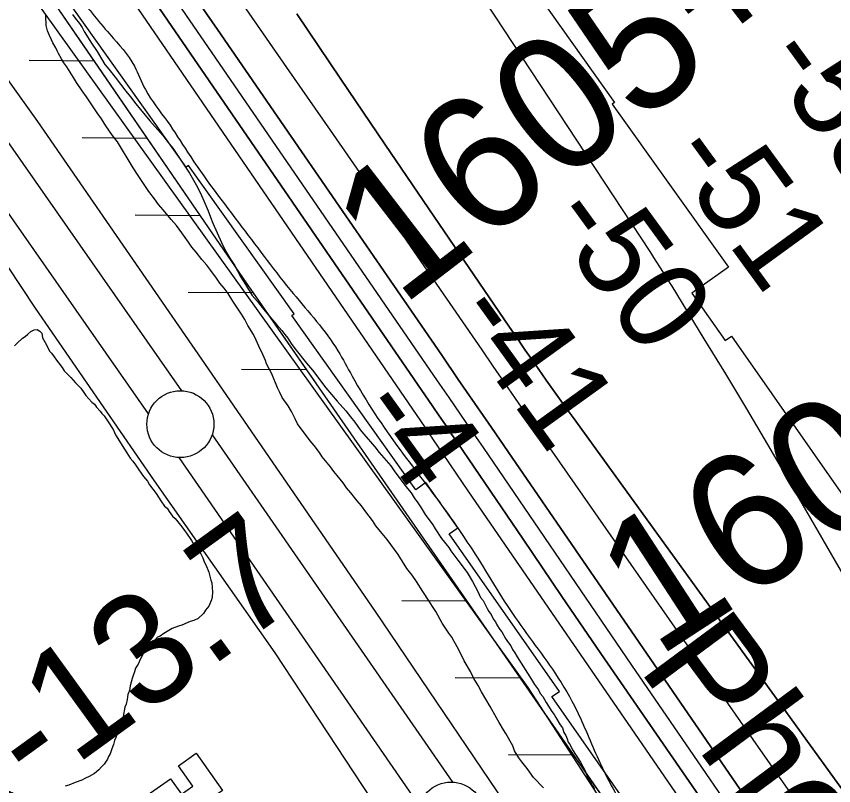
# Model space of a CAD drawing. Extents: x 3892998 to 3931244, y 278583 to 304547.
# Drawn here: x 3902995 to 3903605, y 300010 to 300585 of the extents above; entities that cross this region are included whole.
import ezdxf

# ---------------------------------------------------------------- set-up
doc = ezdxf.new("R2010")
doc.units = 0
for name, color, linetype in [('V-BLDG-OTLN', 7, 'Continuous'), ('V-LEVE-TOET', 7, 'Continuous'), ('V-RIVR-EDGE', 7, 'Continuous'), ('V-RIVR-IDEN', 7, 'Continuous'), ('V-RIVR-RANG', 7, 'Continuous'), ('V-RIVR-RANG-IDEN', 7, 'Continuous'), ('V-RRAP-FSHR', 7, 'Continuous'), ('V-RRAP-RVMT', 7, 'Continuous'), ('V-SITE-VEGE', 7, 'Continuous'), ('V-SURV-IDEN', 7, 'Continuous'), ('V-SURV-LINE', 7, 'Continuous'), ('V-TOPO-DPTH', 7, 'Continuous'), ('V-TOPO-MAJR', 7, 'Continuous'), ('V-TOPO-MINR', 7, 'Continuous')]:
    doc.layers.add(name, color=color, linetype=linetype)

msp = doc.modelspace()

# ---------------------------------------------------------------- linework, layer by layer
at = {"layer": 'V-BLDG-OTLN'}
msp.add_lwpolyline([(3903131.7, 299942.81), (3903090.21, 300001.34), (3903110.05, 300015.41), (3903118.28, 300003.8), (3903126.94, 300009.94), (3903116.17, 300025.13), (3903129.29, 300034.43), (3903148.92, 300006.74), (3903127.71, 299991.7), (3903152.1, 299957.28)], close=True, dxfattribs=at)
at = {"layer": 'V-LEVE-TOET'}
for points in [[(3903452.38, 299861.72), (3903382.38, 299964.09), (3903263.29, 300140.45), (3903133.47, 300328.87), (3903011.06, 300506.23), (3902924.29, 300627.89), (3902825.08, 300772.08), (3902724.48, 300918.67), (3902644.68, 301031.66), (3902538.59, 301190.22), (3902437.41, 301330.64), (3902390.92, 301390.34), (3902362.49, 301423.12), (3902294.62, 301510.73)], [(3903267, 299989.86), (3903188.27, 300109.48), (3903098.29, 300237.84), (3903009.37, 300366.85), (3902925.07, 300494.16), (3902827.61, 300630.25), (3902735.31, 300761.97), (3902652.53, 300877.86)]]:
    msp.add_lwpolyline(points, dxfattribs=at)
at = {"layer": 'V-RIVR-EDGE'}
msp.add_spline([(3901800, 302280.75), (3901821.35, 302255.34), (3901852.83, 302218.35), (3901878.47, 302180.89), (3901907.49, 302131.77), (3901945.24, 302080.2), (3901978.64, 302034.47), (3902005.75, 302000.41), (3902060.94, 301932.77), (3902101.62, 301884.59), (3902148.1, 301829.11), (3902188.29, 301780.94), (3902273.02, 301676.32), (3902336.45, 301599.91), (3902373.23, 301550.29), (3902435.66, 301461.75), (3902481.16, 301400.45), (3902498.08, 301370.78), (3902573.59, 301268.61), (3902614.73, 301212.18), (3902639.89, 301174.72), (3902676.67, 301122.67), (3902702.33, 301090.07), (3902717.81, 301067.69), (3902729.44, 301058.92), (3902740.57, 301042.38), (3902748.78, 301020.99), (3902799.1, 300946.56), (3902823.28, 300904.74), (3902856.18, 300858.52), (3902877.48, 300828.85), (3902907.5, 300791.87), (3902952.98, 300723.76), (3902991.21, 300669.28), (3903039.12, 300603.11), (3903064.78, 300571.48), (3903083.18, 300547.64), (3903091.39, 300530.14), (3903107.84, 300506.3), (3903122.84, 300483.44), (3903163.5, 300427.49), (3903201.74, 300377.86), (3903235.14, 300335.05), (3903245.78, 300316.08), (3903281.58, 300261.11), (3903312.56, 300219.76), (3903345.46, 300170.63), (3903361.42, 300144.85), (3903395.3, 300097.17), (3903411.74, 300069.94), (3903428.65, 300032.02), (3903446.53, 299997.98), (3903470.24, 299963.44), (3903493.46, 299926.47), (3903530.23, 299871.51), (3903555.4, 299838.91), (3903589.29, 299796.09), (3903617.86, 299762.99), (3903644.98, 299729.9), (3903672.1, 299699.24), (3903702.08, 299649.63), (3903724.35, 299620.44), (3903758.25, 299583.45), (3903801.36, 299535.75), (3903821.21, 299511.9), (3903855.09, 299466.66), (3903910.27, 299394.65), (3903941.22, 299339.21), (3903956.21, 299315.86), (3903981.85, 299275.49), (3904009.44, 299236.08), (3904049.14, 299189.85), (3904076.74, 299156.27)], degree=3, dxfattribs=at)
at = {"layer": 'V-RRAP-FSHR'}
for p, q in [((3903053.31, 300551.39), (3903004.48, 300551.85)), ((3903092.92, 300493.68), (3903044.09, 300494.14)), ((3903132.53, 300435.97), (3903083.7, 300436.42)), ((3903172.14, 300378.25), (3903123.31, 300378.71)), ((3903212.03, 300320.73), (3903163.2, 300320.98)), ((3903331.61, 300148.1), (3903282.78, 300148.35)), ((3903371.47, 300090.56), (3903322.64, 300090.81)), ((3903411.33, 300033.02), (3903362.5, 300033.27))]:
    msp.add_line(p, q, dxfattribs=at)
for points in [[(3901776.78, 302278.56), (3901906.88, 302116.34), (3902479.75, 301372.57), (3902924.96, 300714.26), (3903377.04, 300083.5), (3903538.58, 299834.63), (3903675.37, 299660.78)], [(3903761.88, 299516.66), (3903475.7, 299940.11), (3903167.4, 300385.16), (3902753.44, 300988.31), (3902667.63, 301100.75), (3902525.91, 301307.13), (3902249.99, 301675.97), (3901864.85, 302188.15), (3901794.32, 302278.16)], [(3903053.31, 300551.39), (3903013.7, 300609.11)], [(3903092.92, 300493.68), (3903053.31, 300551.39)], [(3903132.53, 300435.97), (3903092.92, 300493.68)], [(3903172.17, 300378.27), (3903167.4, 300385.16), (3903132.53, 300435.97)], [(3903212.03, 300320.73), (3903172.17, 300378.27)], [(3903218.83, 300310.92), (3903212.03, 300320.73)], [(3903371.47, 300090.56), (3903331.61, 300148.11)], [(3903411.33, 300033.02), (3903371.47, 300090.57)], [(3903451.19, 299975.48), (3903411.33, 300033.02)]]:
    msp.add_lwpolyline(points, dxfattribs=at)
at = {"layer": 'V-RRAP-RVMT'}
for p, q in [((3903357.04, 300639.62), (3903441.79, 300520.61)), ((3903121.96, 300472.14), (3903037.22, 300591.14)), ((3903441.79, 300520.61), (3903440.01, 300519.38)), ((3903440.01, 300519.38), (3903526.82, 300397.51)), ((3903123.66, 300473.35), (3903121.96, 300472.14)), ((3903202.53, 300362.62), (3903123.66, 300473.35)), ((3903526.82, 300397.51), (3903499.56, 300378.1)), ((3903499.56, 300378.1), (3903524.4, 300342.62)), ((3903200.77, 300361.38), (3903202.53, 300362.62)), ((3903293.44, 300231.28), (3903200.77, 300361.38)), ((3903524.4, 300342.62), (3903529.06, 300345.88)), ((3903529.06, 300345.88), (3903619.53, 300216.67)), ((3903300.92, 300236.61), (3903293.44, 300231.28)), ((3903324.66, 300202.72), (3903300.92, 300236.61)), ((3903318.24, 300198.26), (3903324.66, 300202.72)), ((3903400.56, 300080.69), (3903318.24, 300198.26)), ((3903394.9, 300076.77), (3903400.56, 300080.69)), ((3903478.2, 299957.8), (3903394.9, 300076.77))]:
    msp.add_line(p, q, dxfattribs=at)
at = {"layer": 'V-SITE-VEGE'}
for points in [[(3903017.39, 300580.57), (3903017.06, 300582.79), (3903017.12, 300586.11)], [(3903037.06, 300586.14), (3903038.86, 300583.53), (3903042.11, 300579.41), (3903044.28, 300576.42), (3903045.7, 300573.44), (3903051.1, 300564.86), (3903055.42, 300558.51), (3903061.16, 300548.81), (3903064.06, 300545.44), (3903068.76, 300539.45), (3903076.7, 300528.98), (3903080.33, 300524.85), (3903084.3, 300519.61), (3903094.79, 300506.88), (3903104.57, 300495.64), (3903108.18, 300490.78), (3903111.8, 300486.28), (3903124.41, 300467.61), (3903129.43, 300459.03), (3903132.65, 300452.7), (3903135.14, 300447.12), (3903138.34, 300439.68), (3903140.1, 300434.85), (3903141.87, 300430.39), (3903148.27, 300415.88), (3903151.48, 300409.18), (3903154.35, 300404.33), (3903157.96, 300399.1), (3903162.6, 300390.16), (3903166.2, 300384.56), (3903171.23, 300376.35), (3903175.22, 300371.85), (3903178.47, 300367.36), (3903182.09, 300363.24), (3903189.33, 300354.62), (3903193.31, 300350.13), (3903195.48, 300347.14), (3903197.65, 300344.51), (3903200.17, 300340.41), (3903203.06, 300336.67), (3903211.73, 300325.81), (3903216.08, 300320.57), (3903226.19, 300307.47), (3903234.52, 300297.36), (3903241.04, 300290.23), (3903244.66, 300285.74), (3903247.91, 300281.63), (3903251.88, 300276.02), (3903254.41, 300272.66), (3903262.74, 300263.28), (3903265.99, 300259.16), (3903274.69, 300249.05), (3903277.21, 300245.31), (3903285.87, 300233.72), (3903289.85, 300228.85), (3903292, 300225.12), (3903294.89, 300221.38), (3903297.42, 300217.65), (3903300.29, 300212.8), (3903306.06, 300204.94), (3903307.86, 300201.96), (3903312.54, 300194.87), (3903317.96, 300188.13), (3903319.4, 300185.52), (3903324.82, 300178.78), (3903331.68, 300169.43), (3903335.63, 300162.72), (3903339.56, 300155.27), (3903341.7, 300150.8)], [(3903360.66, 300049.3), (3903358.86, 300051.92), (3903355.63, 300057.51), (3903353.47, 300060.87), (3903348.81, 300069.44), (3903342.35, 300080.26), (3903339.85, 300085.1), (3903336.61, 300090.33), (3903334.12, 300095.54), (3903329.45, 300103.37), (3903325.17, 300112.31), (3903321.94, 300117.9), (3903320.15, 300121.26), (3903317.99, 300124.24), (3903315.11, 300128.72), (3903312.94, 300131.72), (3903308.29, 300140.29), (3903305.77, 300144.02), (3903303.25, 300148.13), (3903298.57, 300155.22), (3903293.9, 300162.69), (3903290.66, 300167.54), (3903286.68, 300172.41), (3903280.21, 300182.86), (3903271.91, 300194.08), (3903266.84, 300200.07), (3903263.59, 300204.19), (3903261.07, 300208.29), (3903256.01, 300214.65), (3903252.76, 300219.14), (3903249.5, 300222.89), (3903244.8, 300228.88), (3903241.54, 300232.62), (3903239.02, 300236.36), (3903234.69, 300241.97), (3903232.15, 300244.97), (3903229.62, 300248.34), (3903226, 300252.83), (3903223.47, 300255.83), (3903221.31, 300259.18), (3903217.34, 300264.42), (3903214.44, 300267.79), (3903205.06, 300280.51), (3903203.27, 300284.23), (3903200.42, 300289.82), (3903197.9, 300293.92), (3903193.58, 300300.27), (3903191.79, 300304), (3903190, 300307.35), (3903185.75, 300317.76), (3903181.81, 300325.21), (3903181.12, 300327.81), (3903178.98, 300332.27), (3903176.13, 300338.6), (3903173.99, 300343.07), (3903172.22, 300347.16), (3903167.9, 300353.88), (3903165.76, 300358.35), (3903163.25, 300362.45), (3903156.76, 300372.16), (3903153.16, 300377.76), (3903150.28, 300381.87), (3903147.02, 300385.62), (3903144.5, 300389.36), (3903140.17, 300394.97), (3903137.28, 300399.08), (3903133.66, 300403.2), (3903129.32, 300408.81), (3903126.06, 300412.56), (3903123.54, 300416.3), (3903118.48, 300423.03), (3903114.52, 300428.64), (3903110.53, 300433.13), (3903104.74, 300440.25), (3903101.12, 300444.37), (3903098.23, 300448.48), (3903093.9, 300454.09), (3903085.98, 300466.04), (3903082.38, 300471.65), (3903070.52, 300491.05), (3903066.91, 300495.91), (3903061.86, 300503.01), (3903058.63, 300508.23), (3903055.38, 300512.72), (3903050.34, 300520.19), (3903047.46, 300524.67), (3903044.21, 300529.16), (3903039.89, 300535.51), (3903037.74, 300539.23), (3903032.7, 300547.08), (3903030.54, 300550.07), (3903028.74, 300553.05), (3903026.6, 300557.15), (3903025.52, 300559.02), (3903024.45, 300561.25), (3903022.3, 300564.98), (3903021.23, 300567.21), (3903019.81, 300570.56), (3903018.39, 300573.91), (3903017.35, 300577.98), (3903017.39, 300580.57)], [(3902993.7, 300338.75), (3902995.68, 300340.67), (3902999.65, 300344.51), (3903001.62, 300345.64), (3903003.6, 300347.56), (3903005.97, 300349.47), (3903008.33, 300350.6), (3903010.69, 300350.95), (3903012.61, 300349.75), (3903014.15, 300348.16), (3903014.48, 300344.64), (3903017.51, 300339.52), (3903019.77, 300334.8), (3903021.31, 300333.21), (3903023.21, 300330.45), (3903025.12, 300328.07), (3903026.64, 300325.71), (3903029.32, 300322.54), (3903030.84, 300320.17), (3903035.83, 300315.02), (3903039.27, 300311.05), (3903043.11, 300307.09), (3903045.4, 300303.93)], [(3903045.4, 300303.93), (3903046.91, 300301.56), (3903051.52, 300296.8), (3903053.44, 300295.21), (3903054.96, 300292.84), (3903057.65, 300290.06), (3903058.78, 300288.09), (3903060.71, 300286.5), (3903064.51, 300280.58), (3903066.41, 300277.82), (3903067.55, 300275.85), (3903069.05, 300272.31), (3903075.9, 300261.66), (3903077.41, 300258.9), (3903080.08, 300254.95), (3903081.99, 300252.58), (3903083.89, 300249.82), (3903086.56, 300246.26), (3903089.98, 300241.13), (3903093.05, 300237.57), (3903094.56, 300234.81), (3903099.53, 300228.48), (3903102.95, 300222.96), (3903105.61, 300219.01), (3903107.53, 300217.42), (3903109.05, 300215.05), (3903111.73, 300211.5), (3903113.65, 300209.9), (3903118.61, 300203.57), (3903120.52, 300200.81), (3903122.05, 300198.83), (3903125.86, 300193.3), (3903128.13, 300189.36), (3903129.66, 300187.78), (3903131.19, 300185.41), (3903132.71, 300183.43), (3903134.22, 300180.29), (3903135.34, 300177.54), (3903136.47, 300175.17), (3903138.72, 300169.67), (3903140.18, 300163.8), (3903140.93, 300161.83), (3903141.59, 300154.8), (3903141.14, 300151.29), (3903140.71, 300148.96), (3903138.68, 300144.31), (3903136.29, 300141.23), (3903134.69, 300138.92), (3903130.72, 300135.08), (3903127.57, 300133.57), (3903124.83, 300132.84), (3903118.54, 300130.22), (3903116.19, 300129.47), (3903111.48, 300127.6), (3903105.17, 300123.81), (3903102.4, 300121.9), (3903100.44, 300121.16), (3903098.45, 300118.85), (3903095.69, 300116.94), (3903092.51, 300113.88), (3903090.5, 300110.4), (3903089.29, 300107.69), (3903087.68, 300104.98), (3903086.05, 300101.11), (3903084.05, 300098.02), (3903083.22, 300095.3), (3903082.41, 300093.36), (3903081.57, 300090.26), (3903079.92, 300084.83), (3903079.47, 300081.32), (3903078.25, 300078.22), (3903077.8, 300074.71), (3903076.96, 300071.22), (3903076.14, 300068.89), (3903074.85, 300061.89), (3903073.64, 300059.18), (3903072.81, 300056.46), (3903069.95, 300049.09), (3903069.52, 300046.76), (3903068.31, 300044.05), (3903067.47, 300040.94), (3903066.25, 300037.84), (3903065.01, 300033.96), (3903063.81, 300032.03), (3903063, 300030.09), (3903060.59, 300026.23), (3903058.61, 300024.31), (3903056.62, 300022), (3903053.45, 300019.33), (3903049.51, 300017.05), (3903046.76, 300015.93), (3903044, 300014.41), (3903038.9, 300012.55), (3903034.18, 300010.68), (3903031.44, 300009.94)], [(3903341.7, 300150.8), (3903343.51, 300148.55), (3903346.73, 300142.59), (3903347.8, 300140.36), (3903349.61, 300138.11), (3903351.39, 300134.39), (3903352.84, 300132.52), (3903353.91, 300130.28), (3903356.07, 300126.92), (3903357.51, 300125.05), (3903360.39, 300120.2), (3903361.82, 300117.96), (3903364.35, 300114.6), (3903365.42, 300111.99), (3903367.22, 300109.38), (3903369.01, 300106.39), (3903379.81, 300089.6), (3903381.96, 300085.86), (3903384.84, 300081.76), (3903386.27, 300079.15), (3903388.08, 300076.9), (3903390.59, 300072.43), (3903394.91, 300065.71), (3903396.72, 300063.46), (3903397.79, 300061.23), (3903401.02, 300055.63), (3903402.83, 300053.38), (3903403.88, 300050.04), (3903405.31, 300047.8), (3903406.38, 300045.2), (3903407.07, 300042.61), (3903408.52, 300040.74), (3903410.3, 300037.01), (3903416.42, 300027.68), (3903419.64, 300021.71), (3903421.41, 300016.89), (3903423.2, 300013.9), (3903424.99, 300010.55), (3903426.79, 300007.93)], [(3903388.77, 300008.58), (3903381.15, 300016.46), (3903376.46, 300023.18), (3903372.48, 300028.05), (3903370.32, 300031.04), (3903367.09, 300036.27), (3903365.67, 300039.99), (3903360.66, 300049.3)]]:
    msp.add_lwpolyline(points, dxfattribs=at)
at = {"layer": 'V-SURV-LINE'}
for points in [[(3902484.88, 301213), (3903118.38, 300305.22)], [(3903093.78, 300288.06), (3902460.28, 301195.83)], [(3903141.21, 300272.36), (3903320.6, 300012.81)], [(3903295.91, 299995.76), (3903116.52, 300255.3)]]:
    msp.add_lwpolyline(points, dxfattribs=at)
for centre in [(3903117.51, 300280.26), (3903319.61, 299987.86)]:
    msp.add_circle(centre, 25, dxfattribs=at)
at = {"layer": 'V-TOPO-DPTH'}
for points in [[(3903700.65, 299719.14), (3903490.12, 300023.83), (3903460.82, 300066.35), (3903431.59, 300108.92), (3903402.47, 300151.56), (3903373.43, 300194.26), (3903324.74, 300266.01), (3903320.09, 300272.86), (3903315.42, 300279.71), (3903310.75, 300286.54), (3903306.07, 300293.38), (3903003.18, 300734.93), (3902977.5, 300772.22), (3902951.72, 300809.44), (3902925.81, 300846.57), (3902899.81, 300883.63), (3902859.89, 300940.29), (3902853.75, 300948.95), (3902847.57, 300957.6), (3902841.34, 300966.2), (3902835.08, 300974.78), (3902661.84, 301210.78), (3902469.89, 301513.12)], [(3902469.89, 301513.12), (3902840.22, 301008.63), (3902853.6, 300990.29), (3902866.92, 300971.89), (3902880.12, 300953.42), (3902893.26, 300934.9), (3902978.8, 300813.53), (3903034.51, 300734.18), (3903090.03, 300654.7), (3903145.27, 300575.03), (3903200.32, 300495.22), (3903312.68, 300331.73), (3903325.07, 300313.7), (3903337.46, 300295.67), (3903349.84, 300277.64), (3903362.23, 300259.61), (3903633.35, 299864.88)], [(3903633.35, 299864.88), (3903362.23, 300259.61), (3903349.84, 300277.64), (3903337.46, 300295.67), (3903325.07, 300313.7), (3903312.68, 300331.73), (3903200.32, 300495.22), (3903145.27, 300575.03), (3903090.03, 300654.7), (3903034.51, 300734.18), (3902978.8, 300813.53), (3902893.26, 300934.9), (3902880.12, 300953.42), (3902866.92, 300971.89), (3902853.6, 300990.29), (3902840.22, 301008.63), (3902469.89, 301513.12)], [(3902645.84, 301326.79), (3902694.44, 301259.06), (3902743.05, 301191.32), (3902791.65, 301123.58), (3902846.61, 301046.99), (3902867.67, 301017.51), (3902888.66, 300987.97), (3902909.54, 300958.35), (3902930.34, 300928.67), (3903164.14, 300593.63), (3903196.81, 300546.71), (3903229.42, 300499.75), (3903261.94, 300452.71), (3903294.39, 300405.64), (3903342.52, 300335.66), (3903350.86, 300323.54), (3903359.22, 300311.44), (3903367.61, 300299.36), (3903376, 300287.28), (3903507.08, 300099.06), (3903550.77, 300036.5), (3903594.59, 299974.03)], [(3902645.84, 301326.79), (3902694.44, 301259.06), (3902743.05, 301191.32), (3902791.65, 301123.58), (3902846.61, 301046.99), (3902867.67, 301017.51), (3902888.66, 300987.97), (3902909.54, 300958.35), (3902930.34, 300928.67), (3903164.14, 300593.63), (3903196.81, 300546.71), (3903229.42, 300499.75), (3903261.94, 300452.71), (3903294.39, 300405.64), (3903342.52, 300335.66), (3903350.86, 300323.54), (3903359.22, 300311.44), (3903367.61, 300299.36), (3903376, 300287.28), (3903507.08, 300099.06), (3903550.77, 300036.5), (3903594.59, 299974.03)], [(3903764.72, 299795.79), (3903410.73, 300285.12), (3903405.71, 300292.09), (3903400.7, 300299.07), (3903395.72, 300306.07), (3903390.76, 300313.08), (3903382.39, 300324.96), (3903380.12, 300328.22), (3903379.36, 300329.31), (3903375.01, 300335.63), (3903372.09, 300339.88), (3903369.17, 300344.14), (3903366.25, 300348.4), (3903363.34, 300352.66), (3903303.06, 300440.96), (3903270.09, 300489.43), (3903237.22, 300537.96), (3903204.52, 300586.61)], [(3903764.72, 299795.79), (3903410.73, 300285.12), (3903405.71, 300292.09), (3903400.7, 300299.07), (3903395.72, 300306.07), (3903390.76, 300313.08), (3903382.39, 300324.96), (3903380.12, 300328.22), (3903379.36, 300329.31), (3903375.01, 300335.63), (3903372.09, 300339.88), (3903369.17, 300344.14), (3903366.25, 300348.4), (3903363.34, 300352.66), (3903303.06, 300440.96), (3903270.09, 300489.43), (3903237.22, 300537.96), (3903204.52, 300586.61)]]:
    msp.add_lwpolyline(points, dxfattribs=at)
at = {"layer": 'V-TOPO-MAJR'}
msp.add_lwpolyline([(3903024.69, 301069.46), (3903033.61, 301057.05), (3903090.53, 300976.08), (3903127.53, 300922.92), (3903164.2, 300869.53), (3903200.36, 300815.79), (3903236.19, 300761.83), (3903467.97, 300409.12), (3903472.14, 300402.71), (3903476.27, 300396.28), (3903480.35, 300389.8), (3903484.39, 300383.31), (3903508.52, 300344.07), (3903524.49, 300317.87), (3903540.31, 300291.58), (3903555.91, 300265.16), (3903571.36, 300238.66), (3903794.81, 299851.71)], dxfattribs=at)
at = {"layer": 'V-TOPO-MINR'}
for points in [[(3902469.89, 301513.12), (3902840.22, 301008.63), (3902853.6, 300990.29), (3902866.92, 300971.89), (3902880.12, 300953.42), (3902893.26, 300934.9), (3902978.8, 300813.53), (3903034.51, 300734.18), (3903090.03, 300654.7), (3903145.27, 300575.03), (3903200.32, 300495.22), (3903312.68, 300331.73), (3903325.07, 300313.7), (3903337.46, 300295.67), (3903349.84, 300277.64), (3903362.23, 300259.61), (3903633.35, 299864.88)], [(3902565.87, 301361.95), (3902837.65, 300991.71), (3902847.48, 300978.25), (3902857.25, 300964.75), (3902866.94, 300951.19), (3902876.58, 300937.59), (3902939.27, 300848.61), (3902980.12, 300790.42), (3903020.82, 300732.13), (3903061.31, 300673.7), (3903101.65, 300615.17), (3903309.39, 300312.62), (3903317.93, 300300.17), (3903326.47, 300287.71), (3903335, 300275.25), (3903343.52, 300262.78), (3903454.5, 300100.19), (3903500.59, 300032.84), (3903546.8, 299965.56)], [(3902645.84, 301326.79), (3902694.44, 301259.06), (3902743.05, 301191.32), (3902791.65, 301123.58), (3902846.61, 301046.99), (3902867.67, 301017.51), (3902888.66, 300987.97), (3902909.54, 300958.35), (3902930.34, 300928.67), (3903164.14, 300593.63), (3903196.81, 300546.71), (3903229.42, 300499.75), (3903261.94, 300452.71), (3903294.39, 300405.64), (3903342.52, 300335.66), (3903350.86, 300323.54), (3903359.22, 300311.44), (3903367.61, 300299.36), (3903376, 300287.28), (3903507.08, 300099.06), (3903550.77, 300036.5), (3903594.59, 299974.03)], [(3902661.84, 301210.78), (3902835.08, 300974.78), (3902841.34, 300966.2), (3902847.57, 300957.6), (3902853.75, 300948.95), (3902859.89, 300940.29), (3902899.81, 300883.63), (3902925.81, 300846.57), (3902951.72, 300809.44), (3902977.5, 300772.22), (3903003.18, 300734.93), (3903306.07, 300293.38), (3903310.75, 300286.54), (3903315.42, 300279.71), (3903320.09, 300272.86), (3903324.74, 300266.01), (3903373.43, 300194.26), (3903402.47, 300151.56), (3903431.59, 300108.92), (3903460.82, 300066.35), (3903490.12, 300023.83), (3903700.65, 299719.14)], [(3902757.82, 301059.61), (3902832.52, 300957.86), (3902835.22, 300954.16), (3902837.9, 300950.45), (3902840.56, 300946.72), (3902843.21, 300942.98), (3902860.39, 300918.59), (3902871.59, 300902.62), (3902882.75, 300886.63), (3902893.84, 300870.59), (3902904.9, 300854.53), (3903302.71, 300273.95), (3903304.29, 300271.64), (3903305.08, 300270.48), (3903305.86, 300269.32), (3903313.73, 300257.65), (3903318.46, 300250.66), (3903323.2, 300243.68), (3903327.96, 300236.71), (3903332.73, 300229.75), (3903681.47, 299722.51)], [(3903204.52, 300586.61), (3903237.22, 300537.96), (3903270.09, 300489.43), (3903303.06, 300440.96), (3903363.34, 300352.66), (3903366.25, 300348.4), (3903369.17, 300344.14), (3903372.09, 300339.88), (3903375.01, 300335.63), (3903379.36, 300329.31), (3903380.12, 300328.22), (3903382.39, 300324.96), (3903390.76, 300313.08), (3903395.72, 300306.07), (3903400.7, 300299.07), (3903405.71, 300292.09), (3903410.73, 300285.12), (3903764.72, 299795.79)]]:
    msp.add_lwpolyline(points, dxfattribs=at)

# ---------------------------------------------------------------- texts
at = {"layer": 'V-RIVR-IDEN'}
msp.add_text('Photos', height=83, rotation=306.5374, dxfattribs=at).set_placement((3903458.43, 300098.29))
at = {"layer": 'V-RIVR-RANG'}
for s, rotation, p in [('-53', 306.07267, (3903549.61, 300552.58)), ('-51', 306.07267, (3903478.73, 300480.04)), ('-50', 306.07267, (3903389.06, 300433.3)), ('-41', 305.78833, (3903318.19, 300361.3)), ('-4', 305.78833, (3903246.17, 300290.2))]:
    msp.add_text(s, height=67, rotation=rotation, dxfattribs=at).set_placement(p)
at = {"layer": 'V-RIVR-RANG-IDEN'}
msp.add_text('R-13.7', height=83, rotation=35.93094, dxfattribs=at).set_placement((3902943.87, 299956.05))
at = {"layer": 'V-SURV-IDEN'}
for s, rotation, p in [('1605+82.1', 37.54493, (3903282.07, 300367.17)), ('1609+37.5', 33.05528, (3903473.1, 300105.02))]:
    msp.add_text(s, height=100, rotation=rotation, dxfattribs=at).set_placement(p)

doc.saveas('drawing.dxf')
